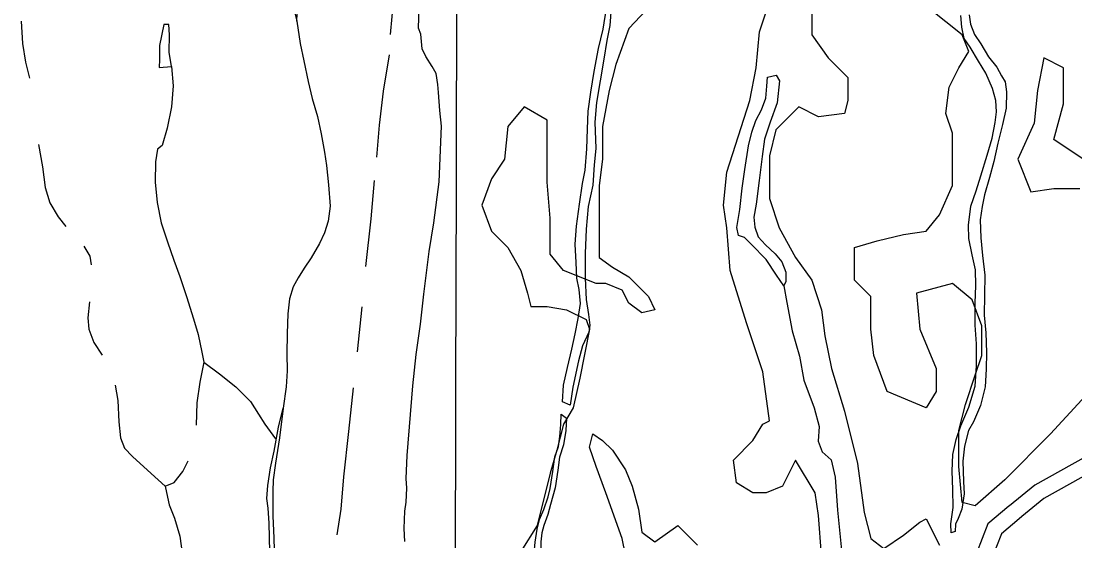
# Model space of a CAD drawing. Extents: x 3161514 to 3199414, y 831166 to 856601.
# Drawn here: x 3185852 to 3187801, y 844198 to 845160 of the extents above; entities that cross this region are included whole.
import ezdxf

# ---------------------------------------------------------------- set-up
doc = ezdxf.new("R2010")
doc.units = 0
for name, color, linetype in [('V-GRID-MAJR', 7, 'Continuous'), ('V-ROAD-CNTR', 7, 'Continuous'), ('V-SITE-VEGE', 7, 'Continuous'), ('V-TOPO-SHOR', 7, 'Continuous')]:
    doc.layers.add(name, color=color, linetype=linetype)

msp = doc.modelspace()

# ---------------------------------------------------------------- linework, layer by layer
at = {"layer": 'V-GRID-MAJR'}
msp.add_spline([(3186635.6, 836575), (3186651.5, 842634.3), (3186667.4, 848696.7), (3186683.2, 854759.2), (3186683.2, 854762.2)], degree=3, dxfattribs=at)
at = {"layer": 'V-ROAD-CNTR'}
for points in [[(3188775.5, 845104.4), (3188744.4, 845079.6), (3188641, 844991.4), (3188451.9, 844832.8), (3188376.3, 844771.9), (3188307.8, 844728.8), (3188228.6, 844674), (3187821.8, 844354.7), (3187726.5, 844301.6), (3187679.6, 844263.4)], [(3188794.7, 845081.3), (3188763.5, 845056.5), (3188660.4, 844968.5), (3188471, 844809.6), (3188393.7, 844747.4), (3188324.3, 844703.7), (3188246.4, 844649.9), (3187838.4, 844329.6), (3187743.4, 844276.7), (3187702.7, 844243.6)], [(3187679.6, 844263.4), (3187678.4, 844262.5), (3187639.8, 844229.7), (3187618.6, 844176), (3187611.1, 844158.6)], [(3187702.7, 844243.6), (3187697.6, 844239.4), (3187665, 844211.7), (3187646.3, 844164.5), (3187639.5, 844148.7)]]:
    msp.add_lwpolyline(points, dxfattribs=at)
at = {"layer": 'V-SITE-VEGE'}
for points in [[(3187072.3, 845249.3), (3186975.6, 845146.5), (3186951.4, 845079.9), (3186939.3, 845031.5), (3186927.2, 844965), (3186927.2, 844904.5), (3186921.1, 844856.1), (3186921.1, 844771.4), (3186921.1, 844723), (3186945.3, 844704.9), (3186975.6, 844686.7), (3187011.8, 844650.4), (3187023.9, 844626.2), (3186999.8, 844620.2), (3186975.6, 844638.3), (3186963.5, 844662.5), (3186933.2, 844674.6), (3186915.1, 844674.6), (3186854.6, 844698.8), (3186830.4, 844729.1), (3186830.4, 844795.6), (3186824.4, 844862.2), (3186824.4, 844916.6), (3186824.4, 844977.1), (3186782.1, 845001.3), (3186751.8, 844965), (3186745.8, 844904.5), (3186721.6, 844868.2), (3186703.5, 844819.8), (3186721.6, 844771.4), (3186751.8, 844741.2), (3186776, 844698.8), (3186788.1, 844656.5), (3186794.2, 844632.3), (3186824.4, 844632.3), (3186860.7, 844626.2), (3186897, 844608.1), (3186903, 844589.9), (3186884.9, 844499.2), (3186872.8, 844444.7), (3186854.6, 844414.5), (3186842.5, 844366.1), (3186830.4, 844323.7), (3186806.3, 844226.9), (3186776, 844178.5)], [(3187211.4, 845073.9), (3187217.4, 845140.4), (3187247.7, 845231.2)], [(3187314.2, 845237.2), (3187314.2, 845134.4), (3187344.4, 845092), (3187380.7, 845055.7), (3187380.7, 845013.4), (3187374.6, 844989.2), (3187326.3, 844983.1), (3187290, 845001.3), (3187247.7, 844958.9), (3187235.6, 844910.6), (3187235.6, 844831.9), (3187253.7, 844777.5), (3187283.9, 844723), (3187314.2, 844680.7), (3187332.3, 844626.2), (3187338.4, 844577.8), (3187350.5, 844517.3), (3187374.6, 844438.7), (3187398.8, 844341.9), (3187410.9, 844251.1), (3187423, 844202.7), (3187447.2, 844184.6), (3187483.5, 844208.8), (3187513.7, 844233), (3187525.8, 844239), (3187550, 844190.6)], [(3186561.2, 844197.1), (3186560.2, 844221.4), (3186561.4, 844253.4), (3186564, 844269.9), (3186565, 844296.1), (3186563.8, 844313.6), (3186565.4, 844356.4), (3186576.3, 844485.2), (3186582.4, 844543.3), (3186590.5, 844599.4), (3186596.5, 844654.6), (3186606.4, 844734), (3186615.3, 844787.1), (3186625, 844862.6), (3186629, 844965.5), (3186626.3, 844994.7), (3186623.7, 845027.9), (3186622.3, 845042.5), (3186619.2, 845063.1), (3186611.9, 845076), (3186600, 845094.9), (3186593.7, 845108.8), (3186590.9, 845136.1), (3186586.5, 845147), (3186588, 845185.8)], [(3187574.2, 844674.6), (3187507.7, 844656.5), (3187513.7, 844589.9), (3187544, 844517.3), (3187544, 844475), (3187525.8, 844444.7), (3187453.3, 844475), (3187429.1, 844541.5), (3187423, 844589.9), (3187423, 844620.2), (3187423, 844650.4), (3187392.8, 844680.7), (3187392.8, 844741.2), (3187435.1, 844753.3), (3187483.5, 844765.4), (3187525.8, 844771.4), (3187550, 844801.7), (3187574.2, 844856.1), (3187574.2, 844904.5), (3187574.2, 844952.9), (3187562.1, 844989.2), (3187568.1, 845037.6), (3187586.3, 845073.9), (3187604.4, 845104.1), (3187592.3, 845134.4), (3187531.9, 845182.8)], [(3187816.1, 844904.5), (3187761.6, 844940.8), (3187779.8, 845007.3), (3187779.8, 845073.9), (3187743.5, 845092), (3187731.4, 845031.5), (3187725.4, 844971), (3187695.1, 844904.5), (3187719.3, 844844), (3187761.6, 844850.1), (3187810, 844850.1)], [(3187332.3, 844172.5), (3187326.3, 844245.1), (3187320.2, 844287.4), (3187283.9, 844347.9), (3187259.8, 844299.5), (3187229.5, 844287.4), (3187205.3, 844287.4), (3187175.1, 844305.6), (3187169.1, 844347.9), (3187205.3, 844384.2), (3187223.5, 844414.5), (3187235.6, 844420.5), (3187223.5, 844511.3), (3187193.2, 844602), (3187163, 844698.8), (3187157, 844777.5), (3187150.9, 844819.8), (3187157, 844880.3), (3187199.3, 845013.4), (3187211.4, 845073.9)], [(3187900.7, 844553.6), (3187755.6, 844396.3), (3187670.9, 844311.6), (3187616.5, 844263.2), (3187592.3, 844269.3), (3187586.3, 844335.8), (3187586.3, 844402.4), (3187598.4, 844450.8), (3187616.5, 844505.2), (3187628.6, 844541.5), (3187628.6, 844596), (3187610.5, 844644.4), (3187574.2, 844674.6)], [(3186975.6, 844142.2), (3186963.5, 844202.7), (3186933.2, 844287.4), (3186915.1, 844335.8), (3186903, 844372.1), (3186909.1, 844396.3), (3186927.2, 844384.2), (3186945.3, 844366.1), (3186969.5, 844329.8), (3186981.6, 844299.5), (3186993.7, 844257.2), (3186999.8, 844214.8), (3187023.9, 844196.7), (3187066.3, 844226.9), (3187102.5, 844190.6)]]:
    msp.add_lwpolyline(points, dxfattribs=at)
at = {"layer": 'V-TOPO-SHOR'}
msp.add_line((3186473.9, 844548.5), (3186482.5, 844631.2), dxfattribs=at)
for points in [[(3186905.3, 845028.9), (3186911.8, 845067.1), (3186919.3, 845109.6), (3186928, 845145.4), (3186934.4, 845184.2), (3186937.5, 845212.1), (3186943.4, 845240.4), (3186949.2, 845269.7), (3186958, 845306.2), (3186971.6, 845343), (3186984.5, 845378.7), (3186995.6, 845414.8), (3187005.2, 845445.1), (3187012.4, 845473.2), (3187018.5, 845503.2), (3187023.5, 845534.8), (3187023.8, 845576), (3187019.1, 845607.4), (3187012.5, 845643.3)], [(3186366.5, 845318.8), (3186355, 845304), (3186347.8, 845288), (3186345.3, 845273.8), (3186343.6, 845258.2), (3186346.9, 845242.7), (3186349.3, 845222.2), (3186353.2, 845195.6), (3186357.7, 845175.6), (3186361.5, 845160.1), (3186362.1, 845174.2), (3186359.3, 845200.7), (3186356.3, 845226.6), (3186354.1, 845247.3), (3186352.7, 845268), (3186356, 845287.6), (3186358.4, 845299.8), (3186366.5, 845318.8)], [(3186534.7, 845135.2), (3186541.3, 845202.6), (3186553.3, 845277.5)], [(3186946.7, 845220.1), (3186943, 845184.6), (3186940.6, 845152.1), (3186935.1, 845124), (3186929.5, 845089.8), (3186922.5, 845049.3)], [(3187616.5, 844484.7), (3187619, 844522.4), (3187619, 844563), (3187616.1, 844597.4), (3187616.3, 844638.1), (3187617.7, 844670.8), (3187616.7, 844699.7), (3187611, 844727.7), (3187604.7, 844757.8), (3187604.2, 844782.6), (3187608.3, 844817.9), (3187617.8, 844846.3), (3187626.7, 844874.1), (3187638.7, 844912), (3187647.6, 844943.5), (3187653.1, 844972.6), (3187656, 844992.2), (3187654.2, 845013.5), (3187648.2, 845035.6), (3187635.8, 845063.8), (3187622.4, 845086.1), (3187607.1, 845111.7), (3187596.1, 845128), (3187591.5, 845148.8), (3187589.9, 845170.4)], [(3187605.2, 845172), (3187607.8, 845154.6), (3187614.9, 845135.2), (3187626.8, 845117.9), (3187641, 845093.7), (3187656.4, 845074.8), (3187664.7, 845058.6), (3187671.5, 845048), (3187674.2, 845029), (3187673.8, 844999.2), (3187667.1, 844968.9), (3187658.1, 844934.2), (3187650.9, 844900.6), (3187643, 844870.6), (3187633.4, 844838.8), (3187629, 844817.2), (3187625.5, 844792.3), (3187626.6, 844759)], [(3185851.6, 845160), (3185854.4, 845118.5), (3185860, 845084.3), (3185867.3, 845054.7)], [(3186129.6, 845076.1), (3186125.2, 845102.9), (3186126.4, 845134.8), (3186125, 845153.5), (3186115.6, 845154), (3186107.9, 845114.8), (3186107.7, 845088.8), (3186107.2, 845074.5), (3186129.6, 845076.1)], [(3186361.5, 845160.1), (3186368, 845118.9), (3186374.4, 845086.5), (3186382.4, 845048.4), (3186390.2, 845016.7), (3186399.9, 844983.7), (3186406.5, 844951.5), (3186412.7, 844917.7), (3186416.7, 844892.7), (3186420.4, 844857.2)], [(3186509.5, 844908.6), (3186514.3, 844967.6), (3186521.7, 845030.7), (3186533, 845097.9)], [(3186129.6, 845076.1), (3186132.7, 845040.1), (3186129.6, 845001.7), (3186121.5, 844961.9), (3186112.8, 844930.1), (3186104.2, 844923.2), (3186100, 844899.8), (3186099.9, 844861.9), (3186103.2, 844824.3), (3186110.9, 844786.8), (3186122.4, 844752), (3186134.3, 844717.5), (3186145.1, 844687.7), (3186157.4, 844650.4), (3186170.5, 844609), (3186178.9, 844580.2), (3186186.1, 844547.5), (3186189.4, 844528.9), (3186182.1, 844492.3), (3186176.5, 844453.6), (3186175.3, 844412.8)], [(3187231.1, 845039.6), (3187232.1, 845056.5), (3187248.3, 845059.8), (3187254.5, 845049.6), (3187250, 845009), (3187237, 844973.4), (3187226.5, 844941.5), (3187222.3, 844909.3), (3187216.5, 844865.4), (3187210.9, 844821.3), (3187207.1, 844797.2), (3187208.5, 844778.7), (3187215.2, 844761.2), (3187228.5, 844746.3), (3187246.6, 844729.3), (3187258.5, 844714.8), (3187266.1, 844695.9), (3187266.2, 844678.1), (3187262.3, 844670.6), (3187248.8, 844689.8), (3187229.7, 844719.1), (3187202.2, 844747.3), (3187189.7, 844759.8), (3187178.8, 844763.4), (3187175.5, 844778.5), (3187181.1, 844811.6), (3187185.6, 844851.1), (3187190.4, 844885.7), (3187197.3, 844929.3), (3187203.1, 844954.5), (3187210.7, 844976.1), (3187220.9, 844996), (3187228.8, 845017.7), (3187231.1, 845039.6)], [(3186922.5, 845049.3), (3186915.9, 845009.7), (3186912.6, 844972.9), (3186914.5, 844924.4), (3186911.7, 844893.9), (3186908.9, 844856.4), (3186900.5, 844817.3), (3186897, 844775.4), (3186895, 844730.4)], [(3186862.1, 844519.5), (3186870.1, 844553.1), (3186876.5, 844581.4), (3186881.7, 844609.8), (3186886, 844637.7), (3186883.9, 844663.8), (3186879.2, 844684.4), (3186878.1, 844713.3), (3186876.3, 844747.4), (3186878.9, 844780.4), (3186884.6, 844821.7), (3186890.1, 844859.4), (3186895.2, 844884.3), (3186897.8, 844923.7), (3186899.3, 844960), (3186900.4, 844993.4), (3186905.3, 845028.9)], [(3185883.6, 844932), (3185891, 844890.6), (3185895.9, 844852.1), (3185904.7, 844823.8), (3185920.5, 844798.2), (3185934.4, 844780.1)], [(3186420.4, 844857.2), (3186423.1, 844818), (3186419.4, 844789.7), (3186412.7, 844768.3), (3186403.7, 844748.8), (3186388.4, 844721.9), (3186375.5, 844702.9), (3186364, 844685), (3186355.1, 844668.3), (3186347.8, 844646.1), (3186345.1, 844618.6), (3186343.8, 844581.9), (3186343.1, 844544.3), (3186343.6, 844512.9), (3186341.6, 844483.7), (3186336.1, 844444.1)], [(3186489.3, 844706.1), (3186498.9, 844794.1), (3186505.3, 844865.4)], [(3185967.7, 844743.5), (3185978.5, 844725.3), (3185981.3, 844709.1)], [(3187626.6, 844759), (3187629.8, 844726.4), (3187634, 844689.9), (3187633.4, 844653.2), (3187633.2, 844616.2), (3187635.8, 844583.1), (3187637.1, 844546.9), (3187636.4, 844516.4), (3187635, 844483.4)], [(3186895, 844730.4), (3186895, 844684.7), (3186897, 844645.3), (3186901, 844617.3), (3186903.5, 844597.5), (3186901.5, 844584.8), (3186890.1, 844559.1), (3186882.4, 844531.8), (3186872.3, 844482.7), (3186867, 844449.4), (3186852.8, 844456), (3186855.1, 844486.8), (3186862.1, 844519.5)], [(3187262.3, 844670.6), (3187268.2, 844639.6), (3187277.9, 844586.9), (3187291.3, 844540.2), (3187299.1, 844495.5), (3187318.4, 844444.9), (3187327.6, 844410.3), (3187326.1, 844382.7), (3187333, 844363.4), (3187350.1, 844348.5), (3187357.2, 844316.6)], [(3185978.1, 844640.9), (3185975, 844611.2), (3185977.2, 844590.2), (3185986.4, 844565.7), (3186001.4, 844542)], [(3186189.4, 844528.9), (3186218.6, 844507.5), (3186248.9, 844483.4), (3186275.7, 844456.2), (3186290.6, 844432.9), (3186302.2, 844414.4), (3186322.4, 844387.2)], [(3186025.4, 844486.7), (3186030.3, 844458.4), (3186032.6, 844418.9), (3186035.8, 844389.2), (3186042.7, 844370), (3186057.6, 844354.6)], [(3186436.4, 844209.4), (3186443.7, 844257.2), (3186448.5, 844316.7), (3186457.6, 844400.8), (3186466.4, 844481.7)], [(3187635, 844483.4), (3187626.3, 844448.9), (3187612.9, 844418.8), (3187604.2, 844402.4), (3187596.4, 844373.6), (3187593.3, 844346), (3187594.4, 844308.2), (3187595.6, 844285.3), (3187591.7, 844257.2), (3187584.7, 844240.1), (3187579.9, 844229.5), (3187579.4, 844215.6), (3187572, 844213.6), (3187571, 844230.1), (3187575.6, 844260.3), (3187574.7, 844293.4), (3187573.7, 844327.4), (3187575.1, 844358.1), (3187581.3, 844386.1), (3187589.5, 844411.3), (3187604.7, 844445.6), (3187616.5, 844484.7)], [(3186322.2, 844024.6), (3186322.1, 844057), (3186320.9, 844087.6), (3186318.5, 844119.7), (3186314.7, 844130.7), (3186311.5, 844178.4), (3186310.5, 844231.2), (3186308.8, 844259.1), (3186306.4, 844277.1), (3186308, 844301.2), (3186313.1, 844333.4), (3186319.7, 844364.5), (3186327.8, 844409), (3186336.1, 844444.1), (3186329.5, 844389.4), (3186322.1, 844342.4)], [(3186835.3, 844327.1), (3186838.9, 844354), (3186845.6, 844373.3), (3186848.3, 844391.3), (3186850.2, 844413.6), (3186850.6, 844433), (3186860.5, 844425.7), (3186858.9, 844402.6), (3186854.6, 844375.9), (3186847.2, 844353.4), (3186844.2, 844329.5)], [(3186057.6, 844354.6), (3186085.3, 844329.5), (3186105.2, 844311.4), (3186117.8, 844299.5), (3186120.6, 844287.7), (3186125.5, 844265.3), (3186135.4, 844240.2), (3186145.2, 844207.3), (3186149.8, 844175.5), (3186149.7, 844132), (3186145.3, 844091.6), (3186145.8, 844051.6), (3186146.2, 844016.3), (3186140.4, 843982.1), (3186137.5, 843947.5)], [(3186117.8, 844299.5), (3186135, 844306.4), (3186151, 844326.5), (3186160.7, 844346.5)], [(3186322.1, 844342.4), (3186318.1, 844311.6), (3186317.5, 844289.7), (3186317.2, 844244.3), (3186318.8, 844204.1), (3186320.3, 844157.8), (3186322.7, 844120.8), (3186328.3, 844045.1)], [(3186795.4, 844079.4), (3186796.1, 844108.5), (3186797.7, 844137.3), (3186800.2, 844169), (3186802.3, 844196.3), (3186806.2, 844220.3), (3186810.5, 844238.3), (3186818.7, 844256.7), (3186826.2, 844279.8), (3186830.3, 844295.2), (3186835.3, 844327.1)], [(3186844.2, 844329.5), (3186839.7, 844296.7), (3186830.9, 844266), (3186825.9, 844247.5), (3186818.2, 844227), (3186814.5, 844213.5), (3186812.9, 844196.5), (3186813.4, 844171.3), (3186811.8, 844149.1), (3186808, 844117.9), (3186805.5, 844100.3), (3186805.5, 844082.2), (3186807.8, 844060.9), (3186813.2, 844039.9), (3186824.8, 844011.3)], [(3187357.2, 844316.6), (3187361.4, 844255.1), (3187368.3, 844187.6), (3187375.2, 844141.7), (3187379.2, 844120.8), (3187391.2, 844097.6), (3187411.1, 844072.5), (3187435.5, 844056.2), (3187455.4, 844046.4), (3187465.6, 844040.1), (3187476.1, 844029.8)]]:
    msp.add_lwpolyline(points, dxfattribs=at)

doc.saveas('drawing.dxf')
